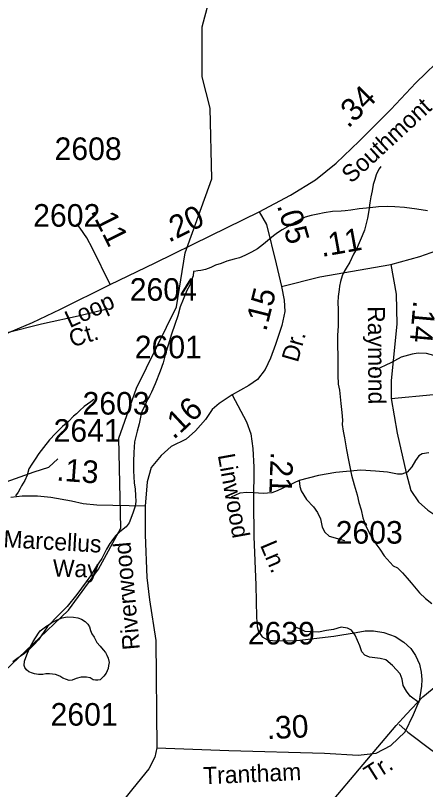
# Model space of a CAD drawing. Extents: x 2169602 to 2449496, y 721995 to 810662.
# Drawn here: x 2417660 to 2419932, y 762166 to 766452 of the extents above; entities that cross this region are included whole.
import ezdxf

# ---------------------------------------------------------------- set-up
doc = ezdxf.new("R2010")
doc.units = 0
doc.layers.add('Default', color=7, linetype='Continuous')

msp = doc.modelspace()

# ---------------------------------------------------------------- linework, layer by layer
at = {"layer": 'Default'}
for points in [[(2417507.3, 762682.5), (2417556.3, 762783.2), (2417954.3, 763158.9), (2418119.4, 763385.1), (2418243.3, 763612.2), (2418232.4, 764111), (2418330.4, 764387.8), (2418553.3, 764839.3), (2418601.3, 765136.7), (2418748.3, 765547.1), (2418738.5, 765937.6), (2418695.4, 766112.4), (2418694.4, 766388), (2418792.4, 766756.7), (2418797.3, 767271.5), (2418860.5, 767906.6), (2418981.5, 768563.5), (2419155.4, 768858.4), (2419343.4, 769372.8), (2419691.4, 769716.7)], [(2419009.8, 765364.7), (2419185, 765456.2), (2419323.5, 765541.2), (2419437.6, 765634), (2419564.5, 765755.1), (2419740.3, 765931.6), (2419879.5, 766078.5), (2420042.5, 766236.9), (2420143.6, 766356.8), (2420297, 766617.2)], [(2419684.6, 765615.1), (2419676.2, 765603.4), (2419668.4, 765589.2), (2419658.6, 765569.2), (2419651, 765543.1), (2419642.8, 765515.2), (2419637.3, 765481.2), (2419629.5, 765447), (2419623.7, 765415), (2419618, 765370.9), (2419610.2, 765329.1), (2419602, 765293), (2419594.4, 765262.9), (2419580.7, 765230.9), (2419564.5, 765192.8), (2419549.1, 765158.6), (2419533.3, 765130.6), (2419513.2, 765086.5), (2419493.5, 765052.6), (2419481.6, 765034.6), (2419469.9, 765010.4), (2419462.1, 764978.3), (2419456, 764952.4), (2419454.4, 764934), (2419448.4, 764896.4), (2419446.6, 764862.2), (2419449.2, 764824.1), (2419449, 764780.3), (2419447.4, 764732.3), (2419445.5, 764680.2), (2419444.1, 764620.4), (2419446.4, 764570.2), (2419446.6, 764528.4), (2419446.8, 764460.2), (2419449, 764410.4), (2419455.4, 764376.5), (2419459.5, 764340.7), (2419463.8, 764302.7), (2419468.3, 764252.5), (2419472.4, 764210.6), (2419470.5, 764186.5), (2419476.9, 764150.6), (2419482.9, 764112.8), (2419495.2, 764046.9), (2419505.6, 763988.9), (2419513.6, 763952.8), (2419522, 763906.9), (2419536.6, 763853.3), (2419552.8, 763797.3), (2419563, 763755.1), (2419575.3, 763713.5), (2419585.4, 763669.4), (2419601.8, 763625.5), (2419617.8, 763591.5), (2419636, 763557.9), (2419662.1, 763517.9), (2419678.5, 763496), (2419702.7, 763460.2), (2419752.9, 763404.4), (2419776.9, 763392.7), (2419805, 763364.9), (2419831.2, 763336.9), (2419853.4, 763310.9), (2419871.4, 763287.1), (2419899.7, 763255.2), (2419931.9, 763223.6), (2419968, 763195.8)], [(2419943.3, 765370.6), (2419883.4, 765378.4), (2419815.3, 765387.9), (2419763.2, 765391.7), (2419721.4, 765393.6), (2419671.4, 765391.4), (2419625.6, 765386.9), (2419565.6, 765380.6), (2419519.4, 765374.2), (2419487.6, 765370.1), (2419465.7, 765368.1), (2419417.7, 765365.7), (2419371.6, 765359.6), (2419335.7, 765351.3), (2419299.4, 765345), (2419266, 765335), (2419241.8, 765322.9), (2419216, 765308.5), (2419180.1, 765288.4), (2419138, 765264.3), (2419112.6, 765248.3), (2419090.7, 765232.1), (2419056.6, 765203.6), (2419034.5, 765185.8), (2419000.9, 765159.3), (2418968.9, 765141.4), (2418931.1, 765123.2), (2418901, 765109.1), (2418871.5, 765102.6), (2418831.3, 765090.4), (2418799.5, 765078.2), (2418769.4, 765068.2)], [(2418183.9, 764961.6), (2418434.6, 765081.5), (2418743, 765234.2), (2419009.8, 765364.7)], [(2419009.8, 765364.7), (2419050.4, 765295.1), (2419104.5, 765076.1), (2419133.5, 764951.1)], [(2418183.9, 764961.6), (2418087.3, 765161), (2418056.2, 765220.2), (2418018.8, 765273.1), (2418000.1, 765298)], [(2419741, 765072.2), (2419900.4, 765116.3), (2420026.9, 765161.1), (2420123, 765191.6), (2420164.7, 765199.6), (2420233.5, 765201.2), (2420324.8, 765186.8), (2420390.5, 765154.7), (2420480.2, 765100.3), (2420566.6, 765036.2)], [(2418645.9, 765033.7), (2418643.9, 765009.6), (2418634.2, 764981.5), (2418626, 764957.6), (2418610.6, 764929.5), (2418588.7, 764879.3), (2418573.1, 764839), (2418559.2, 764789.2), (2418543.6, 764740.9), (2418523.9, 764687), (2418506.3, 764626.9), (2418492.1, 764580.7), (2418478.4, 764528.9), (2418461, 764482.8), (2418433.3, 764412.8), (2418413.6, 764366.3), (2418401.9, 764344.5), (2418392.1, 764326.2), (2418376.3, 764292.4), (2418360.1, 764256.3), (2418354.5, 764236.1), (2418344.7, 764190.1), (2418335.1, 764150.2), (2418319.1, 764090.1), (2418315.4, 764031.9), (2418313.9, 763982.2), (2418314.1, 763930.3), (2418316, 763898), (2418318.4, 763864.3), (2418322.5, 763828), (2418324.6, 763794.4), (2418327.1, 763760.4), (2418323.2, 763734.2), (2418311.3, 763696.2), (2418289.5, 763642), (2418273.9, 763620), (2418238.3, 763591.7), (2418214.3, 763569.8), (2418194.6, 763543.6), (2418182.5, 763527.5), (2418164.7, 763497.3), (2418152.6, 763475.2), (2418138.6, 763445.3), (2418109.1, 763403.2), (2418075.5, 763349), (2418051.9, 763314.8), (2418000.2, 763246.4), (2417946.3, 763178.3), (2417898.7, 763132), (2417837.4, 763067.8), (2417787.6, 762995.4), (2417763.6, 762969.4), (2417735.9, 762941.2), (2417708, 762917), (2417674.2, 762894.9), (2417646.3, 762872.8)], [(2418769.4, 765068.2), (2418741.9, 765056.1), (2418713.8, 765045.7), (2418687.7, 765039.9), (2418669.9, 765037.7), (2418649.6, 765033.5), (2418645.9, 765033.7)], [(2419133.5, 764951.1), (2419346.1, 765003.9), (2419741, 765072.2)], [(2419741, 765072.2), (2419769.9, 764908.1), (2419773.1, 764741.5), (2419755.5, 764559), (2419741.9, 764429.3), (2419741.9, 764331.6)], [(2416930.4, 764606.8), (2417097.5, 764603.4), (2417243.9, 764606.5), (2417325.7, 764619), (2417476.8, 764645.4), (2417588.9, 764681.3), (2417754, 764751.4), (2417909.7, 764826.1), (2418183.9, 764961.6)], [(2419133.5, 764951.1), (2419149.6, 764875.1), (2419152.2, 764811.9), (2419135.4, 764734.6), (2419100.6, 764629), (2419073.6, 764554.3), (2419044.6, 764491.1), (2419000.8, 764435.7), (2418953.1, 764402.2), (2418861.6, 764350.7)], [(2416726, 764444.4), (2416961.5, 764465.2), (2417096, 764495.6), (2417278.6, 764543.7), (2417458.7, 764617.4), (2417614.9, 764695.8), (2417803.8, 764743.9), (2418023.2, 764791.9), (2418161, 764825.6)], [(2419741.9, 764331.6), (2419977.3, 764352.4), (2420111.8, 764382.8), (2420294.4, 764430.9), (2420474.5, 764504.5), (2420630.7, 764583), (2420819.7, 764631), (2421039.1, 764679.1), (2421176.8, 764712.7)], [(2420271.5, 764267.9), (2420192.4, 764386.4), (2420136, 764471.1), (2420088, 764510.6), (2420047.1, 764541.7), (2419999.1, 764564.2), (2419938.4, 764579.8), (2419891.8, 764581.2), (2419858, 764575.5), (2419797.3, 764560), (2419739.4, 764529), (2419653.3, 764488)], [(2418861.6, 764350.7), (2418788.2, 764303), (2418749.5, 764269.5), (2418713.5, 764214.1), (2418658.1, 764152.3), (2418606.5, 764105.9), (2418522.8, 764064.7), (2418467.4, 764014.4), (2418412, 763948.7), (2418389.4, 763868.8), (2418379.1, 763734.8)], [(2418861.6, 764350.7), (2418940.8, 764201.6), (2418964.7, 764134.5), (2418976.1, 764054.8), (2418980.6, 763951.2), (2418980, 763759.9), (2418980.6, 763567.5), (2418992, 763297.8)], [(2418094.4, 764324.7), (2418078.2, 764312.5), (2418040.5, 764286.6), (2418016.7, 764264.2), (2417998.9, 764246.2), (2417982.5, 764232.1), (2417954.8, 764203.8), (2417921.2, 764175.6), (2417881.2, 764137.5), (2417849.4, 764101.3), (2417816, 764059.3), (2417789.7, 764027.2), (2417768.4, 763995.2), (2417750.4, 763967), (2417734.2, 763941.1), (2417724.7, 763906.8), (2417711.2, 763876.8), (2417693, 763846.7), (2417685.2, 763832.5), (2417675.1, 763812.6), (2417659.3, 763792.6)], [(2419741.9, 764331.6), (2419774.7, 764139.4), (2419826, 763918.4), (2419851.6, 763820.7), (2419893.2, 763758.2), (2419944.5, 763711.8), (2420005.3, 763671.8), (2420076.6, 763652.5), (2420156.7, 763649.3), (2420238.3, 763655.7), (2420353.6, 763686.2), (2420481.8, 763718.2), (2420624.3, 763756.6)], [(2419951.1, 764029.4), (2419913, 764023.7), (2419894.7, 764013.8), (2419876.3, 763987), (2419856.6, 763951.7), (2419831.1, 763923.5), (2419801.5, 763912.2), (2419777.5, 763912.2), (2419722.5, 763923.5), (2419654.7, 763929.2), (2419574.3, 763933.4), (2419436, 763920.7), (2419340, 763903.8), (2419232.8, 763876.9)], [(2417608.5, 763869.5), (2417763.8, 763923.9), (2417845.5, 763951.1), (2417895.1, 763997.6)], [(2419232.8, 763876.9), (2419110, 763819.1), (2419080.3, 763807.8), (2419032.4, 763805), (2418981.5, 763809.2), (2418942, 763810.6), (2418902.5, 763806.4), (2418855.9, 763785.2)], [(2419232.8, 763876.9), (2419235.6, 763843.1), (2419244, 763819.1), (2419272.3, 763772.5), (2419311.8, 763731.6), (2419334.4, 763699.1), (2419351.3, 763663.8), (2419359.8, 763618.7), (2419375.3, 763590.4), (2419399.3, 763567.9), (2419482.6, 763543.9)], [(2417696.4, 763789.6), (2417633.7, 763783.4)], [(2418379.1, 763734.8), (2418110.7, 763740.5), (2418035.9, 763748.3), (2417971.3, 763763.1), (2417856, 763783.4), (2417781.2, 763790.4), (2417696.4, 763789.6)], [(2418379.1, 763734.8), (2418379.1, 763576.3), (2418388.8, 763339.3), (2418403.6, 763216.9), (2418437.7, 762991.4), (2418443.5, 762396.2)], [(2418992, 763297.8), (2418995.4, 763120.2), (2419000, 763067.8), (2419006.8, 763040.5), (2419027.3, 763010.9), (2419056.9, 762994.9), (2419097.9, 762988.1), (2419218.5, 762990.4), (2419423.4, 763015.4), (2419548.7, 763035.9), (2419598.8, 763045), (2419644.3, 763045), (2419701.2, 763035.9), (2419765, 763013.2), (2419812.8, 762981.3), (2419851.5, 762947.1), (2419876.5, 762908.4), (2419899.3, 762860.6), (2419908.4, 762815.1), (2419912.9, 762774.1), (2419909.5, 762737.7), (2419897.8, 762654.7)], [(2417861.1, 763090), (2417891.4, 763106.1), (2417918.9, 763116.1), (2417946.8, 763122.4), (2417981.1, 763120.6), (2418004.8, 763116.6), (2418025.3, 763109), (2418047.1, 763096.8), (2418061, 763080.9), (2418069.4, 763067), (2418075.4, 763047.1), (2418083.6, 763027.2), (2418095.9, 763009.1), (2418103.7, 762995.3), (2418111.7, 762979.1), (2418130.1, 762959.3), (2418145.9, 762939.5), (2418158.2, 762923.8), (2418166.4, 762909.6), (2418174.4, 762893.8), (2418178.5, 762869.7), (2418176.3, 762851.7), (2418174.4, 762835.8), (2418162.9, 762809.5), (2418150.4, 762793.6), (2418141.2, 762783.6), (2418128.9, 762773.3), (2418117, 762771.5), (2418103.1, 762771.6), (2418091, 762773.3), (2418073.1, 762783.3), (2418053, 762787.2), (2418024.9, 762787), (2417997, 762780.7), (2417974.9, 762770.6), (2417956.7, 762768.5), (2417942.9, 762774.3), (2417923, 762782.5), (2417905, 762794.2), (2417881.2, 762802.2), (2417849, 762805.8), (2417829.1, 762805.6), (2417810.9, 762803.5), (2417787.1, 762803.5), (2417764.9, 762805.6), (2417754.9, 762809.5), (2417735, 762817.4), (2417720.8, 762829.3), (2417712.6, 762841.1), (2417708.5, 762853.1), (2417710.4, 762877.1), (2417722.1, 762911), (2417741.8, 762955.1), (2417757.7, 762985.2), (2417787.7, 763031.4), (2417797.7, 763043.6), (2417819.5, 763061.8), (2417833.4, 763071.9), (2417847.2, 763080), (2417861.1, 763090)], [(2419897.5, 762644.9), (2419846.7, 762683), (2419826.9, 762709.8), (2419808.6, 762740.8), (2419802.9, 762777.5), (2419791.6, 762807.2), (2419749.3, 762852.3), (2419712.6, 762883.4), (2419681.6, 762891.9), (2419622.3, 762898.9), (2419596.9, 762910.2), (2419579.9, 762928.5), (2419568.6, 762961), (2419543.2, 763020.3), (2419522.1, 763048.5), (2419500.9, 763059.8), (2419465.6, 763064), (2419421.9, 763051.3), (2419383.8, 763045.7), (2419340, 763037.2), (2419265.2, 763041.5), (2419214.4, 763064)], [(2419219.9, 761873.8), (2419396.4, 762079.7), (2419587.6, 762305), (2419770.1, 762520.6), (2419827.6, 762582.1), (2419917.4, 762679.6), (2420123.6, 762848.7)], [(2418443.5, 762396.2), (2418842.4, 762382.3), (2419372.3, 762367.5), (2419558.8, 762355.7), (2419659.5, 762367.5), (2419739.4, 762408.9), (2419819.3, 762485.9), (2419866.7, 762580.7), (2419897.8, 762654.7)], [(2419786, 762524.9), (2419834, 762484), (2419969.5, 762381), (2420007.6, 762340), (2420124.7, 762186.2)], [(2418443.5, 762396.2), (2418431.9, 762345.7), (2418398.2, 762280.1), (2418310.2, 762171.2), (2418201.3, 762035.1), (2418162.8, 761977.4), (2418145.2, 761929.4), (2418112.4, 761817.3)]]:
    msp.add_lwpolyline(points, dxfattribs=at)

# ---------------------------------------------------------------- texts
for s, height, rotation, p in [('.34', 125, 45.1048, (2419504, 765822.9)), ('Southmont', 95, 42.5508, (2419520.7, 765518.2)), ('.20', 125, 26.5014, (2418509.7, 765192.4)), ('.05', 125, 285.9273, (2419108.4, 765399.5)), ('.11', 125, 296.8026, (2418074.7, 765369.4)), ('.11', 125, 10.2068, (2419358.2, 765114.1)), ('.15', 125, 75.972, (2419049.1, 764698.5)), ('Loop', 95, 24.6233, (2417961.3, 764719.7)), ('.14', 125, 264.9575, (2419865.8, 764876.4)), ('Raymond', 95, 270.3933, (2419612.5, 764841.8)), ('Ct.', 95, 16.8585, (2417973.1, 764613.3)), ('Dr.', 95, 74.1675, (2419224.5, 764526.7)), ('.16', 125, 43.0829, (2418537.3, 764100.1)), ('Linwood', 95, 280.2309, (2418780.7, 764017.2)), ('.21', 125, 268.05, (2419074.5, 764037.6)), ('.13', 125, 355.7249, (2417884.5, 763876.9)), ('Marcellus', 95, 356.8191, (2417591.4, 763507.4)), ('Riverwood', 95, 95.0497, (2418349.5, 762942.5)), ('Ln.', 95, 292.8523, (2419014.1, 763518.8)), ('Way', 95, 358.5435, (2417866, 763345.4)), ('.30', 125, 2.7594, (2419054.6, 762444.1)), ('Trantham', 95, 2.511, (2418702.1, 762194.4)), ('Tr.', 95, 32.2962, (2419630.6, 762200.9))]:
    msp.add_text(s, height=height, rotation=rotation, dxfattribs=at).set_placement(p)
for s, p in [('2608', (2417876.7, 765651.4)), ('2602', (2417758.1, 765282.2)), ('2604', (2418293.2, 764872.1)), ('2601', (2418321.2, 764553.5)), ('2603', (2418031.7, 764241.7)), ('2641', (2417871.3, 764091.4)), ('2603', (2419434.5, 763527.2)), ('2639', (2418947.6, 762968.9)), ('2601', (2417854.6, 762519.4))]:
    msp.add_text(s, height=125, dxfattribs=at).set_placement(p)

doc.saveas('drawing.dxf')
